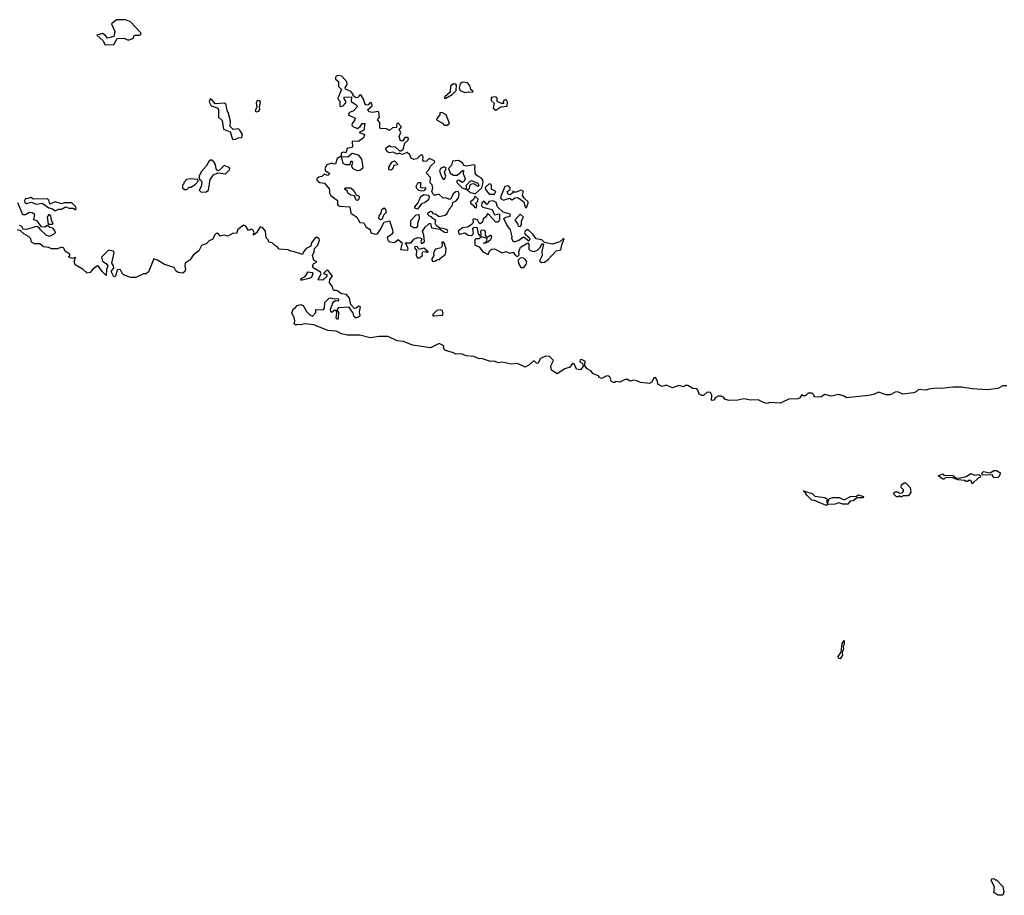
# Model space of a CAD drawing. Extents: x 2219101 to 2444320, y 201258 to 358766.
# Tile 311 of 349: x 2374889 to 2382576, y 285970 to 292807. Entities that reach past the tile are written whole.
import ezdxf

# ---------------------------------------------------------------- set-up
doc = ezdxf.new("R2010")
doc.units = 0

msp = doc.modelspace()

# ---------------------------------------------------------------- linework, layer by layer
at = {"layer": '0CON10XD'}
for points in [[(2375555, 292610), (2375625, 292613.3), (2375650.6, 292659.4), (2375705, 292662.5), (2375729.4, 292649.4), (2375745, 292649.2), (2375776.7, 292663.3), (2375780, 292680), (2375790, 292685), (2375827.5, 292685), (2375836.2, 292695), (2375833.3, 292705), (2375755, 292791.2), (2375715, 292806), (2375645, 292806.7), (2375606.7, 292773.3), (2375631.9, 292715), (2375622.5, 292675), (2375573.6, 292663.6), (2375555.9, 292685.9), (2375535, 292698.8), (2375490, 292685), (2375537.5, 292645), (2375555, 292610)], [(2377915, 291007.5), (2377922.5, 291015), (2377920, 291025), (2377900, 291065), (2377945, 291063.3), (2377965, 291092.5), (2377993.8, 291106.2), (2378014.1, 291104.1), (2378027.5, 291095), (2378021.7, 291071.7), (2378025, 291060), (2378035, 291061.2), (2378050, 291075), (2378044, 291125), (2378032.9, 291155), (2378053.4, 291186.6), (2378085, 291216.2), (2378096.7, 291215), (2378105, 291182.5), (2378171.7, 291171.7), (2378205, 291146.7), (2378227.5, 291145), (2378232.5, 291155), (2378227.5, 291165), (2378195, 291176.7), (2378168.3, 291178.3), (2378140, 291200), (2378133.3, 291215), (2378138.3, 291238.3), (2378114.1, 291254.1), (2378105, 291267.5), (2378084.4, 291274.4), (2378073.3, 291295), (2378095, 291312.5), (2378105, 291310), (2378115, 291292.5), (2378135, 291290), (2378165, 291270), (2378209.5, 291280.5), (2378226.1, 291293.9), (2378241.7, 291328.3), (2378265, 291353.3), (2378270.6, 291379.4), (2378297.5, 291392.5), (2378313.8, 291415), (2378321.2, 291445), (2378315, 291466.2), (2378295, 291463.8), (2378272.9, 291447.1), (2378255, 291407.5), (2378245, 291403.3), (2378216.1, 291416.1), (2378195, 291412.5), (2378160, 291445), (2378135, 291436), (2378125, 291436.2), (2378116.2, 291445), (2378106.7, 291465), (2378113.8, 291495), (2378108, 291518), (2378092.5, 291532.5), (2378096, 291575), (2378066.7, 291605), (2378063.8, 291615), (2378084, 291635), (2378095.7, 291664.3), (2378130, 291695), (2378127.5, 291705), (2378087, 291723), (2378065, 291703.3), (2378045, 291700), (2378037.5, 291705), (2378038.8, 291735), (2378031.7, 291751.7), (2378015, 291746.7), (2377989.2, 291720.8), (2377965, 291716), (2377946.2, 291725), (2377935, 291751.2), (2377915, 291770), (2377875, 291753.8), (2377855, 291763.3), (2377835, 291758), (2377805, 291772), (2377775, 291766.2), (2377760, 291775), (2377746.7, 291795), (2377748.8, 291805), (2377775, 291823.3), (2377786.7, 291816.7), (2377820, 291815), (2377855, 291782.5), (2377865, 291783.3), (2377883.6, 291796.4), (2377896.4, 291843.6), (2377922.5, 291865), (2377925, 291880), (2377915, 291886.7), (2377895, 291886.7), (2377879.3, 291860.7), (2377861.7, 291861.7), (2377852.5, 291895), (2377863.8, 291925), (2377851.2, 291948.8), (2377853.3, 291956.7), (2377867.5, 291965), (2377867, 291973), (2377845, 291998), (2377833.8, 291995), (2377830, 291965), (2377798.3, 291961.7), (2377775, 291942.5), (2377753.8, 291953.8), (2377706.1, 291956.1), (2377700, 291965), (2377701.2, 292005), (2377682.5, 292025), (2377698.8, 292045), (2377693.6, 292083.6), (2377685, 292090), (2377645, 292083.3), (2377615, 292087.5), (2377607.5, 292105), (2377640, 292135), (2377635, 292157.5), (2377625, 292160), (2377608.3, 292141.7), (2377595, 292140), (2377582.3, 292152.3), (2377573.3, 292185), (2377555, 292217.5), (2377542.5, 292217.5), (2377530.7, 292199.3), (2377515, 292197.5), (2377491.7, 292211.7), (2377492.5, 292225), (2377473.8, 292245), (2377432.5, 292265), (2377431.2, 292275), (2377445, 292300), (2377442.3, 292322.3), (2377403, 292367), (2377375, 292370.8), (2377360, 292365), (2377353.3, 292355), (2377355, 292342.5), (2377377.5, 292325), (2377376.7, 292285), (2377401.7, 292261.7), (2377372, 292195), (2377375, 292182.5), (2377389.3, 292169.3), (2377387.5, 292135), (2377395, 292130), (2377415, 292133.3), (2377433.8, 292155), (2377437.5, 292165), (2377420, 292195), (2377425, 292202.5), (2377480, 292205), (2377477.5, 292167.5), (2377513.3, 292145), (2377523.3, 292135), (2377523.8, 292125), (2377494.1, 292095.9), (2377465, 292082.5), (2377452.5, 292065), (2377507, 292037), (2377506.7, 292025), (2377483.3, 291995), (2377483, 291983), (2377495, 291970), (2377525, 291957.5), (2377547.7, 291972.3), (2377563.5, 291996.5), (2377582.5, 291995), (2377576.1, 291943.9), (2377540, 291925), (2377575, 291913.3), (2377581.2, 291905), (2377573.8, 291885), (2377533.6, 291856.4), (2377485, 291857.5), (2377488.3, 291811.7), (2377445, 291800), (2377435, 291766.7), (2377415, 291771.2), (2377398.8, 291765), (2377398.3, 291741.7), (2377367.1, 291722.9), (2377355, 291682.5), (2377345, 291679.2), (2377325, 291685.8), (2377287.8, 291672.2), (2377270, 291645), (2377277, 291627), (2377310, 291605), (2377295, 291590), (2377265, 291600), (2377247, 291583), (2377225, 291577.5), (2377210, 291565), (2377210, 291555), (2377233.3, 291535), (2377269.3, 291529.3), (2377305, 291486.7), (2377307.5, 291475), (2377308, 291455), (2377319.2, 291435), (2377370, 291395), (2377368.8, 291365), (2377375, 291356.7), (2377385, 291351.2), (2377466.4, 291346.4), (2377475, 291296.7), (2377520, 291265), (2377544, 291224), (2377575, 291221.2), (2377590.3, 291190.3), (2377625, 291167.5), (2377631.4, 291141.4), (2377665, 291131.1), (2377681.2, 291135), (2377703.8, 291165), (2377733.3, 291225), (2377776.4, 291236.4), (2377800, 291165), (2377801.2, 291145), (2377791.2, 291128.8), (2377757.5, 291105), (2377764, 291085), (2377775, 291071.2), (2377813.9, 291066.1), (2377845, 291090), (2377873.8, 291065), (2377863, 291013), (2377915, 291007.5)], [(2378215, 292193.3), (2378265, 292222.5), (2378297.5, 292255), (2378300, 292295), (2378293, 292303), (2378275, 292306.7), (2378252.5, 292287.5), (2378248.8, 292241.2), (2378207.5, 292205), (2378202.5, 292195), (2378215, 292193.3)], [(2378365, 292239.4), (2378395, 292243.8), (2378425, 292240), (2378430, 292245), (2378411.2, 292261.2), (2378402.7, 292292.7), (2378385, 292313.8), (2378345, 292320), (2378327.5, 292305), (2378320, 292275), (2378327.5, 292255), (2378365, 292239.4)], [(2378605, 292100), (2378645, 292127.5), (2378695, 292132.5), (2378696.4, 292163.6), (2378689.3, 292179.3), (2378685, 292182.5), (2378670, 292175), (2378660, 292165), (2378668.3, 292151.7), (2378655, 292150), (2378617.5, 292167.5), (2378616.2, 292195), (2378605, 292203.3), (2378570, 292200), (2378570, 292175), (2378593.3, 292155), (2378585.9, 292115.9), (2378605, 292100)], [(2376555, 291870), (2376575, 291874), (2376595.8, 291884.2), (2376622.5, 291887.5), (2376629.3, 291909.3), (2376608.8, 291945), (2376596.7, 291955), (2376555, 291950), (2376533.1, 291973.1), (2376534.3, 292015), (2376515.7, 292085.7), (2376507.5, 292095), (2376501.2, 292145), (2376484.1, 292155.9), (2376415, 292149.2), (2376395, 292176), (2376375, 292187.5), (2376368.6, 292165), (2376384, 292134), (2376429.3, 292119.3), (2376440.8, 292105), (2376440, 292045), (2376470, 292020), (2376481.2, 291951.2), (2376532, 291932), (2376550, 291875), (2376555, 291870)], [(2376735, 292087.5), (2376755, 292091.2), (2376763.3, 292105), (2376760, 292125), (2376768.8, 292165), (2376763.6, 292173.6), (2376743.6, 292176.4), (2376733.8, 292155), (2376741.2, 292125), (2376727.5, 292095), (2376735, 292087.5)], [(2378202.5, 291982.5), (2378225, 291984.3), (2378243.3, 291995), (2378218.8, 292065), (2378185, 292083.3), (2378170, 292080), (2378168.8, 292065), (2378145.8, 292035), (2378144.1, 292024.1), (2378189.4, 291999.4), (2378202.5, 291982.5)], [(2377525, 291627.1), (2377493.3, 291643.3), (2377480, 291665), (2377490, 291685), (2377485, 291700), (2377471.7, 291698.3), (2377467.5, 291672.5), (2377435.9, 291674.1), (2377415, 291683.8), (2377401.7, 291738.3), (2377450, 291735), (2377485, 291764), (2377531.2, 291751.2), (2377557.7, 291717.7), (2377568.8, 291658.8), (2377564.2, 291645), (2377545, 291629.2), (2377525, 291627.1)], [(2376305, 291458.8), (2376345, 291461.4), (2376362, 291475), (2376375, 291560), (2376402.5, 291595), (2376435, 291610), (2376495, 291603.3), (2376526.7, 291635), (2376530, 291645), (2376525, 291652.5), (2376485, 291667.5), (2376449.3, 291630.7), (2376435, 291627.5), (2376422.5, 291642.5), (2376417.1, 291675), (2376405, 291696.7), (2376385, 291712.5), (2376365, 291698.8), (2376345, 291663.3), (2376305, 291620), (2376290, 291585), (2376290, 291565), (2376305, 291550), (2376310, 291535), (2376306, 291505), (2376290, 291475), (2376305, 291458.8)], [(2377785, 291631.2), (2377770, 291635), (2377772, 291655), (2377793.3, 291695), (2377815, 291703.8), (2377836.7, 291685), (2377837.5, 291672.5), (2377810.7, 291669.3), (2377799.4, 291640.6), (2377785, 291631.2)], [(2378445, 291447.5), (2378495.8, 291494.2), (2378507.5, 291535), (2378505.8, 291555), (2378495, 291570), (2378465, 291583.8), (2378448.6, 291598.6), (2378442, 291645), (2378445, 291667.5), (2378435, 291673.3), (2378373.9, 291663.9), (2378358.3, 291668.3), (2378345, 291690), (2378315, 291706), (2378268.3, 291701.7), (2378260, 291670), (2378236.7, 291645), (2378249.3, 291609.3), (2378275, 291592.5), (2378305, 291593.8), (2378345, 291630), (2378355, 291630), (2378352.5, 291605), (2378367.5, 291565), (2378360, 291545), (2378345, 291536.7), (2378315, 291553.8), (2378302.5, 291547.5), (2378302, 291535), (2378344.3, 291494.3), (2378378.3, 291481.7), (2378377.5, 291515), (2378405, 291546), (2378415, 291550), (2378465, 291530), (2378473.3, 291515), (2378466.2, 291503.8), (2378435, 291523.8), (2378409.3, 291520.7), (2378400, 291510), (2378397.5, 291485), (2378381.7, 291478.3), (2378408.3, 291458.3), (2378445, 291447.5)], [(2378205, 291562.5), (2378216.7, 291585), (2378206, 291615), (2378217.5, 291645), (2378206, 291656), (2378195, 291656), (2378175, 291644), (2378166.9, 291625), (2378185, 291577.5), (2378195, 291562.5), (2378205, 291562.5)], [(2376195, 291480), (2376211.7, 291498.3), (2376225, 291500), (2376259.3, 291520.7), (2376282.5, 291545), (2376280, 291560), (2376225, 291563.3), (2376191.7, 291558.3), (2376170, 291535), (2376170, 291525), (2376160, 291515), (2376160, 291495), (2376175, 291480), (2376195, 291480)], [(2378025, 291466.7), (2378005, 291472.5), (2377989.5, 291489.5), (2377984.4, 291505), (2377998.8, 291535), (2378018, 291535), (2378017.5, 291497.5), (2378023, 291493), (2378057, 291497), (2378056.7, 291485), (2378045, 291470), (2378025, 291466.7)], [(2378554, 291444), (2378595, 291444.4), (2378605.8, 291465.8), (2378573.3, 291483.3), (2378571.2, 291515), (2378565, 291523.3), (2378555, 291523.8), (2378524.2, 291495.8), (2378525, 291480), (2378554, 291444)], [(2378845, 291340), (2378860, 291375), (2378857.5, 291385), (2378830, 291410), (2378813.3, 291435), (2378822.5, 291465), (2378805, 291476), (2378765, 291460.8), (2378750.7, 291460.7), (2378740, 291470), (2378740, 291455), (2378715, 291438), (2378702, 291445), (2378696, 291464), (2378718.3, 291481.7), (2378718, 291495), (2378705, 291510), (2378677, 291503), (2378648.8, 291435), (2378643.3, 291415), (2378648.3, 291408.3), (2378665, 291398.8), (2378712.9, 291412.9), (2378735, 291400), (2378755, 291416.2), (2378778.8, 291418.8), (2378823.8, 291385), (2378835, 291340), (2378845, 291340)], [(2377525, 291393.8), (2377515, 291397.5), (2377502.5, 291432.5), (2377475, 291436.7), (2377452, 291452), (2377445, 291470), (2377423.8, 291483.8), (2377430, 291495), (2377475, 291493.3), (2377495, 291476.2), (2377515, 291440), (2377540, 291430), (2377536.2, 291405), (2377525, 291393.8)], [(2377995, 291326.2), (2377974.3, 291334.3), (2377973.8, 291345), (2377996.2, 291373.8), (2378021.2, 291425), (2378047.3, 291442.7), (2378077.5, 291437.5), (2378085.8, 291425), (2378079.4, 291400.6), (2378058.3, 291381.7), (2378024, 291366), (2377995, 291326.2)], [(2374885, 291201.2), (2374902.5, 291195), (2374913.8, 291173.8), (2374945, 291170), (2375023.6, 291193.6), (2375036.7, 291186.7), (2375045, 291170), (2375094.6, 291124.6), (2375125, 291117.1), (2375156.7, 291135), (2375167.5, 291145), (2375166.7, 291155), (2375148.3, 291178.3), (2375125, 291183.3), (2375105, 291200), (2375085, 291188), (2375058.8, 291188.8), (2375025, 291236.7), (2375000, 291245), (2375005.8, 291285.8), (2374985, 291298), (2374965, 291301.2), (2374935, 291284.3), (2374913.4, 291283.4), (2374875, 291376.7)], [(2375165, 291313.3), (2375195, 291326.7), (2375215, 291327.5), (2375246.4, 291346.4), (2375275, 291334), (2375305, 291333.8), (2375325, 291322.5), (2375330, 291335), (2375326.2, 291345), (2375295, 291376.7), (2375236.1, 291376.1), (2375215, 291370), (2375165.7, 291385.7), (2375125, 291367.5), (2375116.5, 291396.5), (2375105, 291407.1), (2374996.1, 291406.1), (2374975, 291417.5), (2374945, 291407.5), (2374935, 291410), (2374927.5, 291395), (2374929.3, 291379.3), (2374941.7, 291371.7), (2374981.2, 291381.2), (2375016.1, 291366.1), (2375065, 291373.8), (2375115, 291337.5), (2375145, 291330), (2375165, 291313.3)], [(2378961.8, 290911.8), (2378985, 290914.6), (2379015, 290933.8), (2379076.8, 291003.2), (2379115, 291009.2), (2379121.5, 291048.5), (2379140, 291095), (2379135, 291097.5), (2379105, 291071.2), (2379045.9, 291054.1), (2378986.7, 291066.7), (2378965, 291088), (2378921.2, 291095), (2378895, 291133.3), (2378855, 291167.5), (2378835, 291156.7), (2378831.2, 291145), (2378835, 291132.5), (2378865.9, 291105.9), (2378871.2, 291095), (2378865, 291077.5), (2378826.2, 291106.2), (2378816.4, 291106.4), (2378785, 291083.3), (2378755, 291071.2), (2378745, 291073.3), (2378730, 291095), (2378733.3, 291115), (2378720.5, 291165), (2378691.4, 291205), (2378669.2, 291255), (2378685, 291265.8), (2378718, 291272), (2378718, 291288), (2378662.5, 291305), (2378619.2, 291345), (2378609.6, 291379.6), (2378585, 291392.2), (2378551.7, 291388.3), (2378545, 291370), (2378535, 291362.5), (2378515, 291390), (2378496.2, 291373.8), (2378494, 291354), (2378505, 291342), (2378577.5, 291325), (2378595, 291283.8), (2378635, 291290), (2378635.8, 291245), (2378625, 291226), (2378605.8, 291225.8), (2378549.3, 291289.3), (2378545, 291292.5), (2378526, 291265), (2378507.5, 291252.5), (2378501.2, 291225), (2378485, 291212.5), (2378477, 291217), (2378462.5, 291245), (2378435, 291252.5), (2378427.5, 291245), (2378430, 291225), (2378420.5, 291209.5), (2378385, 291187.5), (2378345, 291180.8), (2378313.3, 291155), (2378316.7, 291136.7), (2378325, 291133.3), (2378365, 291142), (2378394, 291124), (2378417.5, 291122.5), (2378428.3, 291131.7), (2378432, 291145), (2378426.7, 291175), (2378435, 291183.3), (2378457.5, 291187.5), (2378468.8, 291135), (2378485, 291117.5), (2378493, 291127), (2378490, 291155), (2378495, 291166.7), (2378515, 291163.8), (2378523.8, 291155), (2378523.3, 291123.3), (2378531.7, 291111.7), (2378545, 291110), (2378566.7, 291126.7), (2378572.5, 291112.5), (2378565, 291086.7), (2378545, 291070), (2378530, 291070), (2378530, 291065), (2378515, 291060), (2378510, 291065), (2378530, 291070), (2378537, 291083), (2378537.5, 291097.5), (2378531.7, 291101.7), (2378495, 291110), (2378475, 291096.7), (2378450, 291095), (2378441.4, 291088.6), (2378442, 291045), (2378475, 291034), (2378505, 290993.3), (2378547, 290973), (2378560, 291005), (2378575, 291015.5), (2378595, 291017.8), (2378655, 290986.2), (2378685, 290996.9), (2378715, 290983.3), (2378741.7, 290991.7), (2378758.8, 290965), (2378775, 290958), (2378789.2, 290970.8), (2378785.8, 290995), (2378799.5, 291030.5), (2378855, 291063.3), (2378863.8, 291053.8), (2378864.3, 291014.3), (2378874.2, 291004.2), (2378905, 290996.9), (2378932.6, 291007.4), (2378951.4, 291028.6), (2378965, 291056.7), (2378977.5, 291057.5), (2378965.8, 290995), (2378969.2, 290965), (2378946, 290925), (2378961.8, 290911.8)], [(2378455, 291340), (2378458.8, 291355), (2378450, 291375), (2378465, 291390), (2378467.5, 291405), (2378445, 291430), (2378430, 291400), (2378407.5, 291385), (2378407.5, 291375), (2378429.5, 291359.5), (2378441.2, 291341.2), (2378455, 291340)], [(2375145, 291210), (2375150, 291215), (2375137.5, 291237.5), (2375131.2, 291275), (2375115, 291286), (2375102.5, 291265), (2375110.7, 291210.7), (2375145, 291210)], [(2377705, 291244), (2377692.5, 291255), (2377694.2, 291275), (2377710, 291295), (2377716, 291325), (2377735, 291338.8), (2377746, 291325), (2377748.8, 291301.2), (2377730.3, 291279.7), (2377715, 291246.2), (2377705, 291244)], [(2377965, 291180.8), (2377942.5, 291195), (2377941.4, 291238.6), (2377985, 291284.2), (2378005, 291286.7), (2378008.1, 291255), (2377994.2, 291215), (2377994, 291195), (2377985, 291182), (2377965, 291180.8)], [(2378795, 291191.2), (2378806.2, 291205), (2378807.5, 291235), (2378822.5, 291265), (2378795, 291287.5), (2378756.2, 291245), (2378756.2, 291235), (2378776.7, 291215), (2378780, 291195), (2378795, 291191.2)], [(2381783.6, 289883.6), (2381745, 289900), (2381725, 289897.5), (2381685, 289876.7), (2381655, 289877.5), (2381595, 289897.5), (2381555, 289880), (2381515, 289872), (2381345, 289853.3), (2381325, 289867.5), (2381285, 289880), (2381225, 289867.5), (2381175, 289880), (2381147, 289863), (2381095, 289860), (2381088.3, 289878.3), (2381075, 289890), (2381045, 289890), (2381025, 289870), (2381005, 289870), (2380995, 289880), (2380980, 289855), (2380965, 289847.5), (2380895, 289842.5), (2380825, 289812.5), (2380745, 289817.5), (2380725, 289811.2), (2380695, 289816.7), (2380655, 289837.5), (2380595, 289836.7), (2380543.6, 289846.4), (2380495, 289836.2), (2380425, 289833.3), (2380395, 289842.5), (2380385, 289860), (2380365, 289867.5), (2380343, 289867), (2380320, 289855), (2380310, 289835), (2380295, 289832.5), (2380290, 289835), (2380293.8, 289875), (2380282.5, 289895), (2380255, 289897.5), (2380228.3, 289871.7), (2380215, 289872.5), (2380193.6, 289883.6), (2380183.3, 289915), (2380175, 289923.3), (2380145, 289927.5), (2380105, 289950), (2380085, 289950), (2380075, 289940), (2380035, 289950), (2379985, 289933.3), (2379935, 289952.5), (2379905, 289942.5), (2379871.7, 289961.7), (2379867.5, 289985), (2379853, 290013), (2379840.5, 290009.5), (2379823.9, 289976.1), (2379805, 289966.2), (2379735, 289973.3), (2379707, 289987), (2379685, 289992.5), (2379655, 289983.3), (2379635, 289996.7), (2379615, 289997.5), (2379575, 289977.5), (2379545, 289982.5), (2379535, 289973.3), (2379525, 289973.3), (2379507.5, 289985), (2379500, 290015), (2379485, 290023.3), (2379473.6, 290026.4), (2379430, 290005), (2379415, 290012.5), (2379407, 290027), (2379365, 290042.5), (2379347.5, 290065), (2379320, 290080), (2379300, 290105), (2379300, 290125), (2379307, 290137), (2379275, 290152.5), (2379265, 290150), (2379262.5, 290135), (2379280, 290125), (2379290, 290105), (2379268.3, 290071.7), (2379235, 290077.5), (2379218.8, 290118.8), (2379205, 290122.5), (2379185, 290093.3), (2379145, 290080), (2379085, 290041.2), (2379041.2, 290071.2), (2379036.7, 290105), (2379057.5, 290145), (2379025, 290177.5), (2378995, 290180), (2378955, 290162.5), (2378935, 290123.3), (2378923.9, 290123.9), (2378905, 290142.5), (2378895, 290138.8), (2378865, 290110), (2378835, 290093.3), (2378775, 290123.3), (2378725, 290117.5), (2378655, 290132.5), (2378625, 290127.5), (2378595, 290141.2), (2378565, 290136.7), (2378495, 290162.5), (2378475, 290157.5), (2378435, 290176.2), (2378375, 290182.5), (2378337.5, 290197.5), (2378294.3, 290194.3), (2378275, 290206.7), (2378212.7, 290222.7), (2378197.5, 290245), (2378200, 290260), (2378165, 290277.5), (2378096.1, 290243.9), (2377955, 290266.2), (2377885, 290293.8), (2377835, 290300), (2377765, 290333.8), (2377695, 290333.8), (2377625, 290323.8), (2377543.6, 290343.6), (2377445, 290343.3), (2377400, 290355), (2377360, 290375), (2377295, 290378.8), (2377185, 290424.2), (2377115, 290431.2), (2377085, 290423.3), (2377055, 290427.5), (2377045, 290422.5), (2377033, 290433), (2377036.7, 290455), (2377031.2, 290481.2), (2377012.5, 290515), (2377023, 290547), (2377041.7, 290558.3), (2377054.2, 290575.8), (2377085, 290583.3), (2377102.5, 290575), (2377128.8, 290528.8), (2377155, 290502.5), (2377175, 290492.5), (2377200, 290520), (2377200, 290545), (2377258, 290542), (2377268.8, 290555), (2377272.4, 290597.6), (2377305, 290631.2), (2377315, 290633.8), (2377345, 290626.7), (2377375, 290630), (2377378.8, 290625), (2377375, 290610), (2377355, 290612.5), (2377332.7, 290597.3), (2377312.5, 290545), (2377315, 290530), (2377325, 290522.5), (2377345, 290537.5), (2377358.3, 290538.3), (2377363.3, 290515), (2377358.3, 290478.3), (2377365, 290470), (2377375, 290470), (2377378.3, 290478.3), (2377381.7, 290521.7), (2377370, 290535), (2377370, 290545), (2377380.5, 290559.5), (2377455.8, 290565.8), (2377490, 290515), (2377494.2, 290494.2), (2377515, 290480), (2377546.2, 290495), (2377542.5, 290525), (2377548.8, 290565), (2377535, 290570), (2377515, 290553.8), (2377502.7, 290552.7), (2377474.2, 290584.2), (2377463.3, 290633.3), (2377440, 290660), (2377402.5, 290665), (2377365, 290692.5), (2377343, 290693), (2377335, 290700), (2377330, 290720), (2377308, 290755), (2377311.2, 290778.8), (2377330, 290805), (2377295, 290850), (2377285, 290848.8), (2377260, 290825), (2377286.4, 290816.4), (2377288, 290802), (2377255.8, 290774.2), (2377220, 290775), (2377242.5, 290825), (2377237.5, 290835), (2377180.3, 290870.3), (2377174.2, 290885), (2377185, 290903.3), (2377210, 290915), (2377185, 290930), (2377176, 290965), (2377188.8, 290995), (2377190, 291020), (2377215.8, 291045), (2377228.8, 291085), (2377226.7, 291096.7), (2377205, 291107.5), (2377195, 291102.5), (2377168, 291065), (2377162, 291038), (2377125, 291021.2), (2377103.8, 290995), (2377097, 290973), (2377025, 290997.5), (2377005, 290998.8), (2376985, 291010), (2376915, 291013.8), (2376901.7, 291031.7), (2376877.5, 291045), (2376860, 291065), (2376835, 291070), (2376828.3, 291088.3), (2376813, 291103), (2376808.8, 291155), (2376785, 291183.3), (2376765, 291190), (2376738.3, 291141.7), (2376715, 291123.3), (2376713.3, 291135), (2376720, 291145), (2376710, 291165), (2376695, 291171.2), (2376675, 291160), (2376654, 291194), (2376635, 291203.3), (2376591.2, 291168.8), (2376582.5, 291137.5), (2376555, 291140), (2376515, 291117.5), (2376485, 291123.3), (2376455, 291117.5), (2376438.3, 291138.3), (2376422.3, 291137.7), (2376408.8, 291125), (2376397.5, 291092.5), (2376369.3, 291080.7), (2376345, 291057.5), (2376307, 291043), (2376287.7, 291002.3), (2376242.9, 290967.1), (2376219.5, 290930.5), (2376182, 290905), (2376177.5, 290885), (2376183.8, 290855), (2376179.2, 290840.8), (2376163, 290827), (2376125, 290833.8), (2376108.8, 290845), (2376095, 290872.5), (2376020, 290895), (2375965, 290930), (2375935, 290940), (2375895, 290837.5), (2375875, 290822.5), (2375855, 290822.5), (2375795, 290793.3), (2375757, 290793), (2375705, 290812.5), (2375692, 290822), (2375675, 290852.5), (2375665, 290856.7), (2375650, 290850), (2375636.7, 290803.3), (2375625, 290800), (2375606.2, 290835), (2375606.7, 290845), (2375623.6, 290866.4), (2375621.2, 290885), (2375608.8, 290905), (2375627.1, 290987.1), (2375620.5, 291000.5), (2375582.5, 291007.5), (2375528.6, 290951.4), (2375535, 290920), (2375565, 290903.3), (2375576.1, 290886.1), (2375566.7, 290855), (2375565, 290810), (2375531.5, 290841.5), (2375505, 290881.2), (2375495, 290886), (2375460.5, 290859.5), (2375438.3, 290831.7), (2375415, 290828.8), (2375385, 290856.7), (2375322.9, 290892.9), (2375313.8, 290915), (2375325, 290950), (2375297, 290943), (2375270, 290955), (2375280, 290965), (2375280, 290975), (2375247, 290997), (2375230, 291025), (2375215, 291030), (2375183, 291017), (2375136.4, 291016.4), (2375115, 291026.7), (2375075, 291033.3), (2375045, 291056.7), (2375005, 291057.5), (2374980.7, 291070.7), (2374976.1, 291096.1), (2374956.7, 291115), (2374920, 291135), (2374895, 291157.5), (2374872.5, 291165)], [(2378115, 290917.5), (2378135, 290923.3), (2378145, 290931.2), (2378166.7, 290933.3), (2378174.1, 290945.9), (2378212.5, 290975), (2378218, 291015), (2378205, 291060), (2378195, 291072.5), (2378185, 291070), (2378188.3, 291041.7), (2378178.8, 291025), (2378135, 291016.2), (2378126.2, 291005), (2378120, 290985), (2378122.5, 290965), (2378103.3, 290935), (2378115, 290917.5)], [(2378005, 290944), (2378033.8, 290965), (2378031.2, 290985), (2378036.4, 290993.6), (2378057.5, 290997.5), (2378075, 290990), (2378077.5, 290995), (2378045, 291023.8), (2378005, 291013.3), (2377995, 291032.5), (2377974, 291036), (2377970, 291025), (2377986.7, 291005), (2377984.3, 290964.3), (2377995, 290946.2), (2378005, 290944)], [(2378825, 290872), (2378842, 290895), (2378847.3, 290917.3), (2378836, 290936), (2378818, 290948), (2378795, 290944), (2378781.1, 290928.9), (2378782.7, 290902.7), (2378802.5, 290872.5), (2378825, 290872)], [(2377095, 290773.3), (2377083.3, 290773.3), (2377087.5, 290785), (2377118, 290802), (2377141.7, 290838.3), (2377173, 290833), (2377177.5, 290825), (2377166.1, 290793.9), (2377150, 290785), (2377095, 290773.3)], [(2378125, 290494.2), (2378190, 290500), (2378194, 290515), (2378186, 290535), (2378175, 290540), (2378146.7, 290535), (2378113.8, 290505), (2378113.3, 290495), (2378125, 290494.2)], [(2382595, 289947.5), (2382565, 289947.5), (2382525, 289927.5), (2382445, 289917.5), (2382326.4, 289923.6), (2382245, 289936.2), (2382175, 289936.7), (2382085, 289926.7), (2382045, 289930), (2381987, 289923), (2381965, 289913.3), (2381905, 289920), (2381888.8, 289901.2), (2381866.4, 289893.6), (2381783.6, 289883.6)], [(2382495, 289230), (2382481.7, 289251.7), (2382405, 289250), (2382400, 289265), (2382415, 289280), (2382465, 289267.5), (2382495, 289286.7), (2382516.4, 289286.4), (2382550, 289265), (2382541.7, 289258.3), (2382540, 289245), (2382525, 289232.5), (2382495, 289230)], [(2382325, 289182.5), (2382315, 289210), (2382295, 289210), (2382288.3, 289201.7), (2382275, 289200), (2382265, 289210), (2382215, 289213.8), (2382165, 289232.5), (2382115, 289230), (2382105, 289220), (2382095, 289220), (2382060, 289245), (2382095, 289260), (2382105, 289250), (2382175, 289246.7), (2382198.3, 289228.3), (2382225, 289227.5), (2382278.8, 289241.2), (2382315, 289262.5), (2382345, 289250), (2382376.7, 289256.7), (2382390, 289245), (2382388.3, 289231.7), (2382375, 289230), (2382325, 289182.5)], [(2381185, 289012.5), (2381095, 289052), (2381073.3, 289055), (2381035, 289093.8), (2381020, 289120), (2381005, 289127.5), (2381075, 289107.5), (2381097.5, 289087.5), (2381175, 289076.7), (2381190, 289065), (2381190, 289035), (2381195, 289030), (2381210, 289065), (2381233.6, 289076.4), (2381285.9, 289075.9), (2381325, 289057.5), (2381375, 289083.3), (2381422.5, 289087.5), (2381435, 289096.7), (2381477.5, 289085), (2381475, 289073.3), (2381427.5, 289072.5), (2381395, 289050), (2381373, 289047), (2381355, 289024), (2381315, 289024.2), (2381285, 289034), (2381255, 289024), (2381198.3, 289021.7), (2381185, 289012.5)], [(2381775, 289080), (2381765, 289080), (2381755, 289090), (2381748.3, 289081.7), (2381735, 289080), (2381710, 289105), (2381725, 289120), (2381745, 289120), (2381755, 289110), (2381778.3, 289111.7), (2381790, 289125), (2381790, 289135), (2381770, 289155), (2381772.5, 289175), (2381795, 289190), (2381805, 289190), (2381840, 289155), (2381847.5, 289115), (2381825, 289090), (2381785, 289090), (2381775, 289080)], [(2381295, 287817.5), (2381285, 287820), (2381280, 287835), (2381302.5, 287867.5), (2381310, 287935), (2381325, 287960), (2381325, 287930), (2381317.5, 287915), (2381320, 287895), (2381310, 287865), (2381312.5, 287845), (2381295, 287817.5)], [(2382565, 285970), (2382525, 285971.2), (2382495, 285992.5), (2382500, 286035), (2382472.5, 286085), (2382481.7, 286098.3), (2382495, 286100), (2382505, 286090), (2382515, 286090), (2382565, 286040), (2382572.5, 285995), (2382565, 285970)]]:
    msp.add_lwpolyline(points, dxfattribs=at)

doc.saveas('drawing.dxf')
